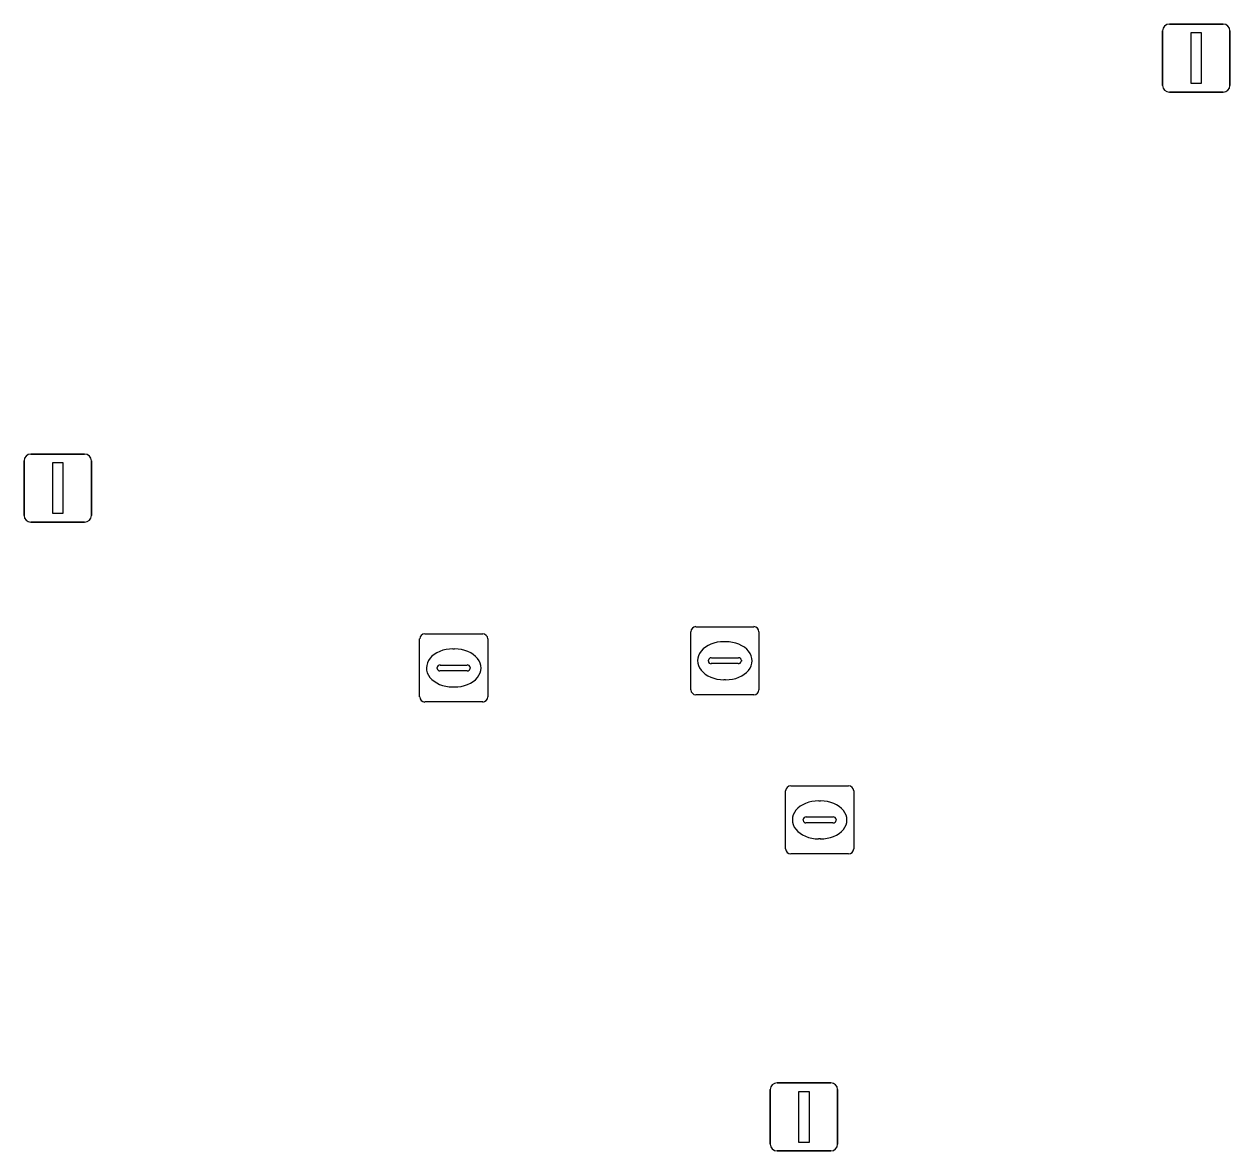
# Model space of a CAD drawing. Extents: x 157692 to 159674, y 381452 to 383291.
# Drawn here: x 158411.95 to 158429.67, y 382695.12 to 382711.67 of the extents above; entities that cross this region are included whole.
import ezdxf

# ---------------------------------------------------------------- set-up
doc = ezdxf.new("R2010")
doc.units = 0
for name, color, linetype in [('IMGEO_Drukknoppaal', 7, 'Continuous'), ('IMGEO_Kolk', 7, 'Continuous'), ('IMGEO_Lichtmast', 7, 'Continuous'), ('IMGEO_Rioolput', 7, 'Continuous'), ('IMGEO_Verkeersbordpaal', 7, 'Continuous')]:
    doc.layers.add(name, color=color, linetype=linetype)

msp = doc.modelspace()

# ---------------------------------------------------------------- linework, layer by layer
at = {"layer": 'IMGEO_Drukknoppaal'}
for p, q in [((158428.679, 382710.77), (158428.679, 382711.57)), ((158428.679, 382711.57), (158428.679, 382710.77)), ((158428.779, 382711.67), (158429.569, 382711.67)), ((158429.569, 382711.67), (158428.779, 382711.67)), ((158429.669, 382711.57), (158429.669, 382710.77)), ((158429.669, 382710.77), (158429.669, 382711.57)), ((158429.569, 382710.67), (158428.779, 382710.67)), ((158428.779, 382710.67), (158429.569, 382710.67))]:
    msp.add_line(p, q, dxfattribs=at)
msp.add_lwpolyline([(158429.099, 382711.545), (158429.249, 382711.545), (158429.249, 382710.795), (158429.099, 382710.795), (158429.099, 382711.545)], dxfattribs=at)
for centre, start, end in [((158428.779, 382711.57), 90, 180), ((158428.779, 382711.57), 90, 180), ((158429.569, 382711.57), 0, 90), ((158429.569, 382711.57), 360, 90), ((158428.779, 382710.77), 180, 270), ((158428.779, 382710.77), 180, 270), ((158429.569, 382710.77), 270, 0), ((158429.569, 382710.77), 270, 0)]:
    msp.add_arc(centre, 0.1, start, end, dxfattribs=at)
at = {"layer": 'IMGEO_Kolk'}
for p, q in [((158417.836, 382702.713), (158418.688, 382702.713)), ((158417.761, 382701.787), (158417.761, 382702.639)), ((158418.249, 382702.493), (158418.274, 382702.493)), ((158418.762, 382702.639), (158418.762, 382701.787)), ((158418.02, 382702.207), (158418.02, 382702.219)), ((158418.458, 382702.17), (158418.06, 382702.17)), ((158418.063, 382702.256), (158418.461, 382702.256)), ((158418.504, 382702.219), (158418.504, 382702.207)), ((158418.272, 382701.933), (158418.247, 382701.933)), ((158418.688, 382701.713), (158417.836, 382701.713)), ((158423.139, 382699.555), (158423.139, 382700.407)), ((158423.214, 382700.481), (158424.066, 382700.481)), ((158424.14, 382700.407), (158424.14, 382699.555)), ((158423.627, 382700.261), (158423.652, 382700.261)), ((158423.441, 382700.024), (158423.839, 382700.024)), ((158423.398, 382699.975), (158423.398, 382699.987)), ((158423.836, 382699.938), (158423.438, 382699.938)), ((158423.882, 382699.987), (158423.882, 382699.975)), ((158423.65, 382699.701), (158423.625, 382699.701)), ((158424.066, 382699.481), (158423.214, 382699.481))]:
    msp.add_line(p, q, dxfattribs=at)
for points in [[(158417.836, 382702.713), (158418.688, 382702.713)], [(158417.761, 382701.787), (158417.761, 382702.639)], [(158418.762, 382702.639), (158418.762, 382701.787)], [(158418.688, 382701.713), (158417.836, 382701.713)], [(158423.139, 382699.555), (158423.139, 382700.407)], [(158423.214, 382700.481), (158424.066, 382700.481)], [(158424.14, 382700.407), (158424.14, 382699.555)], [(158424.066, 382699.481), (158423.214, 382699.481)]]:
    msp.add_lwpolyline(points, dxfattribs=at)
for centre, radius, start, end in [((158417.838, 382702.637), 0.0765, 91.552, 178.448), ((158417.838, 382702.637), 0.0765, 91.552, 178.448), ((158418.686, 382702.637), 0.0765, 1.552, 88.448), ((158418.686, 382702.637), 0.0765, 1.552, 88.448), ((158418.06, 382702.216), 0.0403, 85.8775, 175.7526), ((158418.057, 382702.206), 0.0366, 178.938, 274.7102), ((158418.461, 382702.213), 0.043, 264.8664, 352.4533), ((158418.465, 382702.218), 0.0386, 1.7309, 96.639), ((158417.838, 382701.789), 0.0765, 181.552, 268.448), ((158417.838, 382701.789), 0.0765, 181.552, 268.448), ((158418.686, 382701.789), 0.0765, 271.552, 358.448), ((158418.686, 382701.789), 0.0765, 271.552, 358.448), ((158423.216, 382700.405), 0.0765, 91.552, 178.448), ((158423.216, 382700.405), 0.0765, 91.552, 178.448), ((158424.064, 382700.405), 0.0765, 1.552, 88.448), ((158424.064, 382700.405), 0.0765, 1.552, 88.448), ((158423.438, 382699.984), 0.0403, 85.8775, 175.7526), ((158423.843, 382699.986), 0.0386, 1.7309, 96.639), ((158423.435, 382699.974), 0.0366, 178.938, 274.7102), ((158423.839, 382699.981), 0.043, 264.8664, 352.4533), ((158423.216, 382699.557), 0.0765, 181.552, 268.448), ((158423.216, 382699.557), 0.0765, 181.552, 268.448), ((158424.064, 382699.557), 0.0765, 271.552, 358.448), ((158424.064, 382699.557), 0.0765, 271.552, 358.448)]:
    msp.add_arc(centre, radius, start, end, dxfattribs=at)
for centre, major_axis, ratio, start_param, end_param in [((158418.248, 382702.213), (-0.387, 0.002), 0.722429, 4.712389, 7.853982), ((158418.273, 382702.213), (-0.39, 0.002), 0.717154, 1.570796, 4.712389), ((158423.626, 382699.981), (-0.387, 0.002), 0.722429, 4.712389, 7.853982), ((158423.651, 382699.981), (-0.39, 0.002), 0.717154, 1.570796, 4.712389)]:
    msp.add_ellipse(centre, major_axis=major_axis, ratio=ratio, start_param=start_param, end_param=end_param, dxfattribs=at)
at = {"layer": 'IMGEO_Lichtmast'}
for p, q in [((158412.048, 382705.354), (158412.838, 382705.354)), ((158412.838, 382705.354), (158412.048, 382705.354)), ((158411.948, 382704.454), (158411.948, 382705.254)), ((158411.948, 382705.254), (158411.948, 382704.454)), ((158412.938, 382705.254), (158412.938, 382704.454)), ((158412.938, 382704.454), (158412.938, 382705.254)), ((158412.838, 382704.354), (158412.048, 382704.354)), ((158412.048, 382704.354), (158412.838, 382704.354))]:
    msp.add_line(p, q, dxfattribs=at)
msp.add_lwpolyline([(158412.368, 382705.229), (158412.518, 382705.229), (158412.518, 382704.479), (158412.368, 382704.479), (158412.368, 382705.229)], dxfattribs=at)
for centre, start, end in [((158412.048, 382705.254), 90, 180), ((158412.048, 382705.254), 90, 180), ((158412.838, 382705.254), 0, 90), ((158412.838, 382705.254), 360, 90), ((158412.048, 382704.454), 180, 270), ((158412.048, 382704.454), 180, 270), ((158412.838, 382704.454), 270, 0), ((158412.838, 382704.454), 270, 0)]:
    msp.add_arc(centre, 0.1, start, end, dxfattribs=at)
at = {"layer": 'IMGEO_Rioolput'}
for p, q in [((158421.746, 382701.893), (158421.746, 382702.745)), ((158421.821, 382702.819), (158422.673, 382702.819)), ((158422.747, 382702.745), (158422.747, 382701.893)), ((158422.234, 382702.599), (158422.259, 382702.599)), ((158422.005, 382702.313), (158422.005, 382702.325)), ((158422.048, 382702.362), (158422.446, 382702.362)), ((158422.489, 382702.325), (158422.489, 382702.313)), ((158422.443, 382702.276), (158422.045, 382702.276)), ((158422.257, 382702.039), (158422.232, 382702.039)), ((158422.673, 382701.819), (158421.821, 382701.819))]:
    msp.add_line(p, q, dxfattribs=at)
for points in [[(158421.746, 382701.893), (158421.746, 382702.745)], [(158421.821, 382702.819), (158422.673, 382702.819)], [(158422.747, 382702.745), (158422.747, 382701.893)], [(158422.673, 382701.819), (158421.821, 382701.819)]]:
    msp.add_lwpolyline(points, dxfattribs=at)
for centre, radius, start, end in [((158421.823, 382702.743), 0.0765, 91.552, 178.448), ((158421.823, 382702.743), 0.0765, 91.552, 178.448), ((158422.671, 382702.743), 0.0765, 1.552, 88.448), ((158422.671, 382702.743), 0.0765, 1.552, 88.448), ((158422.045, 382702.322), 0.0403, 85.8775, 175.7526), ((158422.042, 382702.312), 0.0366, 178.938, 274.7102), ((158422.446, 382702.319), 0.043, 264.8664, 352.4533), ((158422.45, 382702.324), 0.0386, 1.7309, 96.639), ((158421.823, 382701.895), 0.0765, 181.552, 268.448), ((158421.823, 382701.895), 0.0765, 181.552, 268.448), ((158422.671, 382701.895), 0.0765, 271.552, 358.448), ((158422.671, 382701.895), 0.0765, 271.552, 358.448)]:
    msp.add_arc(centre, radius, start, end, dxfattribs=at)
for centre, major_axis, ratio, start_param, end_param in [((158422.233, 382702.319), (-0.387, 0.002), 0.722429, 4.712389, 7.853982), ((158422.258, 382702.319), (-0.39, 0.002), 0.717154, 1.570796, 4.712389)]:
    msp.add_ellipse(centre, major_axis=major_axis, ratio=ratio, start_param=start_param, end_param=end_param, dxfattribs=at)
at = {"layer": 'IMGEO_Verkeersbordpaal'}
for p, q in [((158423.014, 382696.119), (158423.804, 382696.119)), ((158423.804, 382696.119), (158423.014, 382696.119)), ((158422.914, 382695.219), (158422.914, 382696.019)), ((158422.914, 382696.019), (158422.914, 382695.219)), ((158423.904, 382696.019), (158423.904, 382695.219)), ((158423.904, 382695.219), (158423.904, 382696.019)), ((158423.804, 382695.119), (158423.014, 382695.119)), ((158423.014, 382695.119), (158423.804, 382695.119))]:
    msp.add_line(p, q, dxfattribs=at)
msp.add_lwpolyline([(158423.334, 382695.994), (158423.484, 382695.994), (158423.484, 382695.244), (158423.334, 382695.244), (158423.334, 382695.994)], dxfattribs=at)
for centre, start, end in [((158423.014, 382696.019), 90, 180), ((158423.014, 382696.019), 90, 180), ((158423.804, 382696.019), 0, 90), ((158423.804, 382696.019), 360, 90), ((158423.014, 382695.219), 180, 270), ((158423.014, 382695.219), 180, 270), ((158423.804, 382695.219), 270, 0), ((158423.804, 382695.219), 270, 0)]:
    msp.add_arc(centre, 0.1, start, end, dxfattribs=at)

doc.saveas('drawing.dxf')
